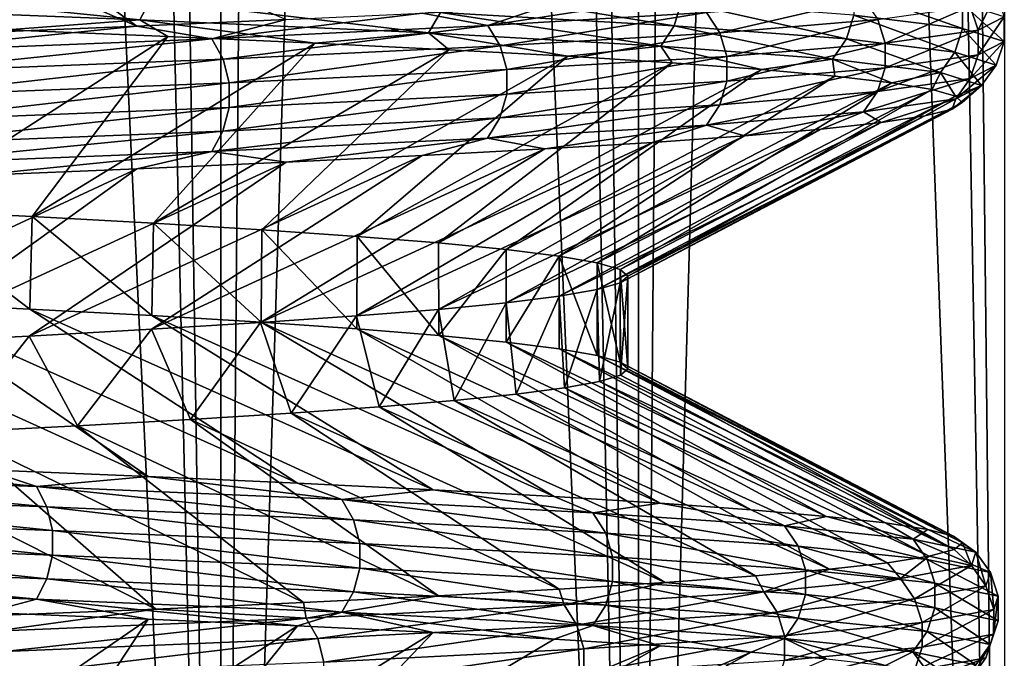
# Model space of a CAD drawing. Header units: metres. Extents: x -206 to 75, y -104 to 104.
# Tile 544 of 656: x 7.41 to 10.47, y -92.62 to -90.64. Entities that reach past the tile are written whole.
import ezdxf

# ---------------------------------------------------------------- set-up
doc = ezdxf.new("R2010")
doc.units = ezdxf.units.M
doc.layers.add('solid_01_1-CONSUMER_THERM_B_125288', color=7, linetype='CONTINUOUS')

msp = doc.modelspace()

# ---------------------------------------------------------------- linework, layer by layer
at = {"layer": 'solid_01_1-CONSUMER_THERM_B_125288'}
for points in [[(9.924696, -66.29213, 33.202896), (9.334572, -66.310913, 33.833046), (10.472326, -97, 32.535564)], [(10.472652, -66.273338, 32.535145), (9.924696, -66.29213, 33.202896), (10.472326, -97, 32.535564)], [(8.70451, -66.329842, 34.423283), (8.036856, -66.348877, 34.97134), (9.333823, -97, 33.833801)], [(9.334572, -66.310913, 33.833046), (8.70451, -66.329842, 34.423283), (9.333823, -97, 33.833801)], [(9.334572, -66.310913, 33.833046), (9.333823, -97, 33.833801), (10.472326, -97, 32.535564)], [(8.036856, -66.348877, 34.97134), (7.334792, -66.367813, 35.474552), (8.0356, -97, 34.972301)], [(8.036856, -66.348877, 34.97134), (8.0356, -97, 34.972301), (9.333823, -97, 33.833801)], [(6.601379, -66.386627, 35.93074), (6.599861, -97, 35.931606), (8.0356, -97, 34.972301)], [(7.334792, -66.367813, 35.474552), (6.601379, -66.386627, 35.93074), (8.0356, -97, 34.972301)], [(6.861451, -67.602783, 13.223454), (7.592083, -67.622009, 13.701839), (6.599802, -97, 13.068362)], [(7.592083, -67.622009, 13.701839), (8.035554, -97, 14.027665), (6.599802, -97, 13.068362)], [(7.592083, -67.622009, 13.701839), (8.289628, -67.641121, 14.227607), (8.035554, -97, 14.027665)], [(8.289628, -67.641121, 14.227607), (8.950852, -67.660118, 14.798338), (8.035554, -97, 14.027665)], [(8.950852, -67.660118, 14.798338), (9.333812, -97, 15.166187), (8.035554, -97, 14.027665)], [(8.950852, -67.660118, 14.798338), (9.572701, -67.679123, 15.411358), (9.333812, -97, 15.166187)], [(9.572701, -67.679123, 15.411358), (10.152977, -67.698326, 16.064537), (9.333812, -97, 15.166187)], [(10.152977, -67.698326, 16.064537), (10.472335, -97, 16.464445), (9.333812, -97, 15.166187)], [(10.152977, -67.698326, 16.064537), (10.688387, -67.717552, 16.754137), (10.472335, -97, 16.464445)], [(6.568399, -90.135399, 31.083778), (7.022005, -90.114586, 30.59766), (7.773745, -90.657692, 31.318708)], [(6.568399, -90.135399, 31.083778), (7.773745, -90.657692, 31.318708), (7.267878, -90.67836, 31.855221)], [(7.022005, -90.114586, 30.59766), (8.238199, -90.637154, 30.749733), (7.773745, -90.657692, 31.318708)], [(6.759761, -90.533073, 16.534431), (6.730558, -90.596413, 16.568844), (7.783233, -90.637344, 17.5998)], [(7.817004, -90.574005, 17.569862), (6.759761, -90.533073, 16.534431), (7.783233, -90.637344, 17.5998)], [(8.738557, -90.541512, 18.730257), (8.718172, -90.614944, 18.743717), (9.443978, -90.655876, 20.033136)], [(9.46606, -90.582451, 20.022692), (8.738557, -90.541512, 18.730257), (9.443978, -90.655876, 20.033136)], [(10.003369, -90.546585, 21.405296), (10.003309, -90.623383, 21.405315), (10.340791, -90.664322, 22.849701)], [(10.340854, -90.587517, 22.849689), (10.003369, -90.546585, 21.405296), (10.340791, -90.664322, 22.849701)], [(10.36501, -90.595932, 25.80534), (10.445674, -90.554993, 24.327604), (10.389133, -90.669388, 25.808378)], [(10.445674, -90.554993, 24.327604), (10.469985, -90.628456, 24.327204), (10.389133, -90.669388, 25.808378)], [(7.783233, -90.637344, 17.5998), (6.730558, -90.596413, 16.568844), (7.371068, -90.668579, 17.24822)], [(7.817004, -90.574005, 17.569862), (7.783233, -90.637344, 17.5998), (8.680509, -90.678284, 18.768585)], [(8.718172, -90.614944, 18.743717), (7.817004, -90.574005, 17.569862), (8.680509, -90.678284, 18.768585)], [(8.864769, -90.655327, 29.942131), (8.661394, -90.616676, 30.148304), (9.042296, -90.596107, 29.515606)], [(8.864769, -90.655327, 29.942131), (9.042296, -90.596107, 29.515606), (9.37747, -90.57547, 28.856913)], [(8.864769, -90.655327, 29.942131), (9.37747, -90.57547, 28.856913), (9.544778, -90.614395, 28.634851)], [(9.46606, -90.582451, 20.022692), (9.443978, -90.655876, 20.033136), (9.979974, -90.696815, 21.412537)], [(10.003309, -90.623383, 21.405315), (9.46606, -90.582451, 20.022692), (9.979974, -90.696815, 21.412537)], [(9.544778, -90.614395, 28.634851), (10.033741, -90.573456, 27.244982), (9.586103, -90.677803, 28.652754)], [(10.033741, -90.573456, 27.244982), (10.077184, -90.636864, 27.256866), (9.586103, -90.677803, 28.652754)], [(10.077184, -90.636864, 27.256866), (10.36501, -90.595932, 25.80534), (10.100637, -90.710327, 27.263283)], [(10.36501, -90.595932, 25.80534), (10.389133, -90.669388, 25.808378), (10.100637, -90.710327, 27.263283)], [(10.340854, -90.587517, 22.849689), (10.340791, -90.664322, 22.849701), (10.469921, -90.705254, 24.327206)], [(10.469985, -90.628456, 24.327204), (10.340854, -90.587517, 22.849689), (10.469921, -90.705254, 24.327206)], [(8.00732, -90.696266, 31.14027), (8.238199, -90.637154, 30.749733), (8.661394, -90.616676, 30.148304)], [(8.00732, -90.696266, 31.14027), (8.661394, -90.616676, 30.148304), (8.864769, -90.655327, 29.942131)], [(8.718172, -90.614944, 18.743717), (8.680509, -90.678284, 18.768585), (9.403179, -90.719215, 20.052435)], [(9.443978, -90.655876, 20.033136), (8.718172, -90.614944, 18.743717), (9.403179, -90.719215, 20.052435)], [(8.864769, -90.655327, 29.942131), (9.544778, -90.614395, 28.634851), (8.903152, -90.718735, 29.965693)], [(9.544778, -90.614395, 28.634851), (9.586103, -90.677803, 28.652754), (8.903152, -90.718735, 29.965693)], [(10.003309, -90.623383, 21.405315), (9.979974, -90.696815, 21.412537), (10.316669, -90.737747, 22.853552)], [(10.340791, -90.664322, 22.849701), (10.003309, -90.623383, 21.405315), (10.316669, -90.737747, 22.853552)], [(10.469985, -90.628456, 24.327204), (10.469921, -90.705254, 24.327206), (10.389071, -90.746193, 25.808372)], [(10.389133, -90.669388, 25.808378), (10.469985, -90.628456, 24.327204), (10.389071, -90.746193, 25.808372)], [(6.988365, -90.737198, 32.204575), (7.267878, -90.67836, 31.855221), (7.773745, -90.657692, 31.318708)], [(6.988365, -90.737198, 32.204575), (7.773745, -90.657692, 31.318708), (8.00732, -90.696266, 31.14027)], [(7.783233, -90.637344, 17.5998), (7.371068, -90.668579, 17.24822), (7.86998, -90.689178, 17.793108)], [(8.00732, -90.696266, 31.14027), (7.773745, -90.657692, 31.318708), (8.238199, -90.637154, 30.749733)], [(7.783233, -90.637344, 17.5998), (7.86998, -90.689178, 17.793108), (8.3289, -90.709846, 18.372147)], [(8.680509, -90.678284, 18.768585), (7.783233, -90.637344, 17.5998), (8.3289, -90.709846, 18.372147)], [(8.00732, -90.696266, 31.14027), (8.864769, -90.655327, 29.942131), (8.04199, -90.759674, 31.169022)], [(8.864769, -90.655327, 29.942131), (8.903152, -90.718735, 29.965693), (8.04199, -90.759674, 31.169022)], [(9.443978, -90.655876, 20.033136), (9.403179, -90.719215, 20.052435), (9.936859, -90.760155, 21.425875)], [(9.979974, -90.696815, 21.412537), (9.443978, -90.655876, 20.033136), (9.936859, -90.760155, 21.425875)], [(9.586103, -90.677803, 28.652754), (10.077184, -90.636864, 27.256866), (9.608414, -90.751259, 28.66242)], [(10.077184, -90.636864, 27.256866), (10.100637, -90.710327, 27.263283), (9.608414, -90.751259, 28.66242)], [(10.340791, -90.664322, 22.849701), (10.316669, -90.737747, 22.853552), (10.445498, -90.778687, 24.32761)], [(10.469921, -90.705254, 24.327206), (10.340791, -90.664322, 22.849701), (10.445498, -90.778687, 24.32761)], [(7.86998, -90.689178, 17.793108), (7.371068, -90.668579, 17.24822), (7.033721, -91.228569, 18.415859)], [(7.86998, -90.689178, 17.793108), (7.033721, -91.228569, 18.415859), (7.449115, -91.249214, 18.932175)], [(8.3289, -90.709846, 18.372147), (7.86998, -90.689178, 17.793108), (7.449115, -91.249214, 18.932175)], [(8.680509, -90.678284, 18.768585), (8.3289, -90.709846, 18.372147), (8.744577, -90.730515, 18.981115)], [(8.680509, -90.678284, 18.768585), (8.744577, -90.730515, 18.981115), (9.114336, -90.751053, 19.615736)], [(9.403179, -90.719215, 20.052435), (8.680509, -90.678284, 18.768585), (9.114336, -90.751053, 19.615736)], [(8.903152, -90.718735, 29.965693), (9.586103, -90.677803, 28.652754), (8.923872, -90.792198, 29.978415)], [(9.586103, -90.677803, 28.652754), (9.608414, -90.751259, 28.66242), (8.923872, -90.792198, 29.978415)], [(10.389133, -90.669388, 25.808378), (10.389071, -90.746193, 25.808372), (10.100575, -90.787125, 27.263268)], [(10.100637, -90.710327, 27.263283), (10.389133, -90.669388, 25.808378), (10.100575, -90.787125, 27.263268)], [(6.988365, -90.737198, 32.204575), (8.00732, -90.696266, 31.14027), (7.018622, -90.800606, 32.23793)], [(8.00732, -90.696266, 31.14027), (8.04199, -90.759674, 31.169022), (7.018622, -90.800606, 32.23793)], [(8.3289, -90.709846, 18.372147), (7.449115, -91.249214, 18.932175), (7.825874, -91.269913, 19.475491)], [(8.744577, -90.730515, 18.981115), (8.3289, -90.709846, 18.372147), (7.825874, -91.269913, 19.475491)], [(8.04199, -90.759674, 31.169022), (8.903152, -90.718735, 29.965693), (8.060706, -90.83313, 31.184544)], [(8.903152, -90.718735, 29.965693), (8.923872, -90.792198, 29.978415), (8.060706, -90.83313, 31.184544)], [(9.403179, -90.719215, 20.052435), (9.114336, -90.751053, 19.615736), (9.438266, -90.77153, 20.275972)], [(9.403179, -90.719215, 20.052435), (9.438266, -90.77153, 20.275972), (9.715526, -90.792099, 20.960497)], [(9.936859, -90.760155, 21.425875), (9.403179, -90.719215, 20.052435), (9.715526, -90.792099, 20.960497)], [(10.100637, -90.710327, 27.263283), (10.100575, -90.787125, 27.263268), (9.608355, -90.828064, 28.662395)], [(9.608414, -90.751259, 28.66242), (10.100637, -90.710327, 27.263283), (9.608355, -90.828064, 28.662395)], [(9.979974, -90.696815, 21.412537), (9.936859, -90.760155, 21.425875), (10.272099, -90.801086, 22.860664)], [(10.316669, -90.737747, 22.853552), (9.979974, -90.696815, 21.412537), (10.272099, -90.801086, 22.860664)], [(10.469921, -90.705254, 24.327206), (10.445498, -90.778687, 24.32761), (10.364835, -90.819618, 25.805321)], [(10.389071, -90.746193, 25.808372), (10.469921, -90.705254, 24.327206), (10.364835, -90.819618, 25.805321)], [(8.744577, -90.730515, 18.981115), (7.825874, -91.269913, 19.475491), (8.162813, -91.290489, 20.043715)], [(9.114336, -90.751053, 19.615736), (8.744577, -90.730515, 18.981115), (8.162813, -91.290489, 20.043715)], [(9.114336, -90.751053, 19.615736), (8.162813, -91.290489, 20.043715), (8.458694, -91.31089, 20.634705)], [(9.438266, -90.77153, 20.275972), (9.114336, -90.751053, 19.615736), (8.458694, -91.31089, 20.634705)], [(9.608414, -90.751259, 28.66242), (9.608355, -90.828064, 28.662395), (8.923817, -90.869003, 29.978382)], [(8.923872, -90.792198, 29.978415), (9.608414, -90.751259, 28.66242), (8.923817, -90.869003, 29.978382)], [(10.389071, -90.746193, 25.808372), (10.364835, -90.819618, 25.805321), (10.077013, -90.860558, 27.256823)], [(10.100575, -90.787125, 27.263268), (10.389071, -90.746193, 25.808372), (10.077013, -90.860558, 27.256823)], [(10.316669, -90.737747, 22.853552), (10.272099, -90.801086, 22.860664), (10.400372, -90.842026, 24.328354)], [(10.445498, -90.778687, 24.32761), (10.316669, -90.737747, 22.853552), (10.400372, -90.842026, 24.328354)], [(7.018622, -90.800606, 32.23793), (8.04199, -90.759674, 31.169022), (7.034957, -90.874069, 32.255939)], [(8.04199, -90.759674, 31.169022), (8.060706, -90.83313, 31.184544), (7.034957, -90.874069, 32.255939)], [(9.438266, -90.77153, 20.275972), (8.458694, -91.31089, 20.634705), (8.712229, -91.331306, 21.246222)], [(9.715526, -90.792099, 20.960497), (9.438266, -90.77153, 20.275972), (8.712229, -91.331306, 21.246222)], [(10.100575, -90.787125, 27.263268), (10.077013, -90.860558, 27.256823), (9.58594, -90.901489, 28.652687)], [(9.608355, -90.828064, 28.662395), (10.100575, -90.787125, 27.263268), (9.58594, -90.901489, 28.652687)], [(9.936859, -90.760155, 21.425875), (9.715526, -90.792099, 20.960497), (9.943507, -90.812737, 21.663406)], [(9.936859, -90.760155, 21.425875), (9.943507, -90.812737, 21.663406), (10.12077, -90.833427, 22.380239)], [(10.272099, -90.801086, 22.860664), (9.936859, -90.760155, 21.425875), (10.12077, -90.833427, 22.380239)], [(10.445498, -90.778687, 24.32761), (10.400372, -90.842026, 24.328354), (10.320057, -90.882965, 25.799681)], [(10.364835, -90.819618, 25.805321), (10.445498, -90.778687, 24.32761), (10.320057, -90.882965, 25.799681)], [(8.923872, -90.792198, 29.978415), (8.923817, -90.869003, 29.978382), (8.060657, -90.909935, 31.184504)], [(8.060706, -90.83313, 31.184544), (8.923872, -90.792198, 29.978415), (8.060657, -90.909935, 31.184504)], [(9.715526, -90.792099, 20.960497), (8.712229, -91.331306, 21.246222), (8.922125, -91.351898, 21.87594)], [(9.943507, -90.812737, 21.663406), (9.715526, -90.792099, 20.960497), (8.922125, -91.351898, 21.87594)], [(9.943507, -90.812737, 21.663406), (8.922125, -91.351898, 21.87594), (9.086804, -91.372681, 22.520102)], [(10.12077, -90.833427, 22.380239), (9.943507, -90.812737, 21.663406), (9.086804, -91.372681, 22.520102)], [(10.272099, -90.801086, 22.860664), (10.12077, -90.833427, 22.380239), (10.246067, -90.854034, 23.105211)], [(10.272099, -90.801086, 22.860664), (10.246067, -90.854034, 23.105211), (10.31916, -90.874535, 23.836271)], [(10.400372, -90.842026, 24.328354), (10.272099, -90.801086, 22.860664), (10.31916, -90.874535, 23.836271)], [(8.060706, -90.83313, 31.184544), (8.060657, -90.909935, 31.184504), (7.034913, -90.950874, 32.255894)], [(7.034957, -90.874069, 32.255939), (8.060706, -90.83313, 31.184544), (7.034913, -90.950874, 32.255894)], [(9.608355, -90.828064, 28.662395), (9.58594, -90.901489, 28.652687), (8.902999, -90.942429, 29.965603)], [(8.923817, -90.869003, 29.978382), (9.608355, -90.828064, 28.662395), (8.902999, -90.942429, 29.965603)], [(10.12077, -90.833427, 22.380239), (9.086804, -91.372681, 22.520102), (9.205043, -91.393486, 23.17441)], [(10.246067, -90.854034, 23.105211), (10.12077, -90.833427, 22.380239), (9.205043, -91.393486, 23.17441)], [(10.364835, -90.819618, 25.805321), (10.320057, -90.882965, 25.799681), (10.033479, -90.923897, 27.244913)], [(10.077013, -90.860558, 27.256823), (10.364835, -90.819618, 25.805321), (10.033479, -90.923897, 27.244913)], [(10.400372, -90.842026, 24.328354), (10.340008, -90.89505, 24.573004), (10.3083, -90.915649, 25.311125)], [(10.320057, -90.882965, 25.799681), (10.400372, -90.842026, 24.328354), (10.3083, -90.915649, 25.311125)], [(10.400372, -90.842026, 24.328354), (10.31916, -90.874535, 23.836271), (10.340008, -90.89505, 24.573004)], [(8.923817, -90.869003, 29.978382), (8.902999, -90.942429, 29.965603), (8.041852, -90.98336, 31.168911)], [(8.060657, -90.909935, 31.184504), (8.923817, -90.869003, 29.978382), (8.041852, -90.98336, 31.168911)], [(10.246067, -90.854034, 23.105211), (9.205043, -91.393486, 23.17441), (9.276273, -91.414108, 23.836103)], [(10.31916, -90.874535, 23.836271), (10.246067, -90.854034, 23.105211), (9.276273, -91.414108, 23.836103)], [(10.31916, -90.874535, 23.836271), (9.276273, -91.414108, 23.836103), (9.3, -91.434799, 24.5)], [(10.340008, -90.89505, 24.573004), (10.31916, -90.874535, 23.836271), (9.3, -91.434799, 24.5)], [(10.077013, -90.860558, 27.256823), (10.033479, -90.923897, 27.244913), (9.544528, -90.964836, 28.634747)], [(9.58594, -90.901489, 28.652687), (10.077013, -90.860558, 27.256823), (9.544528, -90.964836, 28.634747)], [(9.58594, -90.901489, 28.652687), (9.544528, -90.964836, 28.634747), (8.864537, -91.005768, 29.941992)], [(8.902999, -90.942429, 29.965603), (9.58594, -90.901489, 28.652687), (8.864537, -91.005768, 29.941992)], [(10.340008, -90.89505, 24.573004), (9.3, -91.434799, 24.5), (9.276233, -91.455132, 25.164455)], [(10.3083, -90.915649, 25.311125), (10.340008, -90.89505, 24.573004), (9.276233, -91.455132, 25.164455)], [(10.033479, -90.923897, 27.244913), (10.320057, -90.882965, 25.799681), (10.088329, -90.956978, 26.769613)], [(10.320057, -90.882965, 25.799681), (10.224164, -90.936317, 26.045141), (10.088329, -90.956978, 26.769613)], [(10.320057, -90.882965, 25.799681), (10.3083, -90.915649, 25.311125), (10.224164, -90.936317, 26.045141)], [(8.060657, -90.909935, 31.184504), (8.041852, -90.98336, 31.168911), (7.018501, -91.0243, 32.237804)], [(7.034913, -90.950874, 32.255894), (8.060657, -90.909935, 31.184504), (7.018501, -91.0243, 32.237804)], [(10.224164, -90.936317, 26.045141), (9.20498, -91.475853, 25.826027), (9.086737, -91.496666, 26.480206)], [(10.088329, -90.956978, 26.769613), (10.224164, -90.936317, 26.045141), (9.086737, -91.496666, 26.480206)], [(10.3083, -90.915649, 25.311125), (9.276233, -91.455132, 25.164455), (9.20498, -91.475853, 25.826027)], [(10.224164, -90.936317, 26.045141), (10.3083, -90.915649, 25.311125), (9.20498, -91.475853, 25.826027)], [(9.544528, -90.964836, 28.634747), (10.033479, -90.923897, 27.244913), (9.664629, -90.998016, 28.176739)], [(10.033479, -90.923897, 27.244913), (9.901764, -90.977524, 27.480356), (9.664629, -90.998016, 28.176739)], [(10.033479, -90.923897, 27.244913), (10.088329, -90.956978, 26.769613), (9.901764, -90.977524, 27.480356)], [(8.902999, -90.942429, 29.965603), (8.864537, -91.005768, 29.941992), (8.007111, -91.046707, 31.1401)], [(8.041852, -90.98336, 31.168911), (8.902999, -90.942429, 29.965603), (8.007111, -91.046707, 31.1401)], [(8.864537, -91.005768, 29.941992), (9.544528, -90.964836, 28.634747), (9.042329, -91.039215, 29.515549)], [(10.088329, -90.956978, 26.769613), (9.086737, -91.496666, 26.480206), (8.921892, -91.517418, 27.124849)], [(9.901764, -90.977524, 27.480356), (10.088329, -90.956978, 26.769613), (8.921892, -91.517418, 27.124849)], [(9.544528, -90.964836, 28.634747), (9.377495, -91.01857, 28.856861), (9.042329, -91.039215, 29.515549)], [(9.544528, -90.964836, 28.634747), (9.664629, -90.998016, 28.176739), (9.377495, -91.01857, 28.856861)], [(8.041852, -90.98336, 31.168911), (8.007111, -91.046707, 31.1401), (6.988181, -91.087639, 32.204376)], [(7.018501, -91.0243, 32.237804), (8.041852, -90.98336, 31.168911), (6.988181, -91.087639, 32.204376)], [(9.664629, -90.998016, 28.176739), (8.711555, -91.537941, 27.755579), (8.456878, -91.558418, 28.369267)], [(9.377495, -91.01857, 28.856861), (9.664629, -90.998016, 28.176739), (8.456878, -91.558418, 28.369267)], [(9.901764, -90.977524, 27.480356), (8.921892, -91.517418, 27.124849), (8.711555, -91.537941, 27.755579)], [(9.664629, -90.998016, 28.176739), (9.901764, -90.977524, 27.480356), (8.711555, -91.537941, 27.755579)], [(8.007111, -91.046707, 31.1401), (8.864537, -91.005768, 29.941992), (8.238208, -91.080505, 30.74972)], [(9.377495, -91.01857, 28.856861), (8.456878, -91.558418, 28.369267), (8.158858, -91.579041, 28.963522)], [(9.042329, -91.039215, 29.515549), (9.377495, -91.01857, 28.856861), (8.158858, -91.579041, 28.963522)], [(8.864537, -91.005768, 29.941992), (8.661415, -91.059898, 30.14827), (8.238208, -91.080505, 30.74972)], [(8.864537, -91.005768, 29.941992), (9.042329, -91.039215, 29.515549), (8.661415, -91.059898, 30.14827)], [(6.988181, -91.087639, 32.204376), (8.007111, -91.046707, 31.1401), (7.267892, -91.121521, 31.855207)], [(8.007111, -91.046707, 31.1401), (7.773752, -91.100998, 31.318703), (7.267892, -91.121521, 31.855207)], [(8.661415, -91.059898, 30.14827), (7.819212, -91.599808, 29.53487), (7.439611, -91.620605, 30.080519)], [(8.238208, -91.080505, 30.74972), (8.661415, -91.059898, 30.14827), (7.439611, -91.620605, 30.080519)], [(8.007111, -91.046707, 31.1401), (8.238208, -91.080505, 30.74972), (7.773752, -91.100998, 31.318703)], [(9.042329, -91.039215, 29.515549), (8.158858, -91.579041, 28.963522), (7.819212, -91.599808, 29.53487)], [(8.661415, -91.059898, 30.14827), (9.042329, -91.039215, 29.515549), (7.819212, -91.599808, 29.53487)], [(8.238208, -91.080505, 30.74972), (7.439611, -91.620605, 30.080519), (7.022099, -91.64122, 30.597551)], [(7.773752, -91.100998, 31.318703), (8.238208, -91.080505, 30.74972), (7.022099, -91.64122, 30.597551)], [(7.773752, -91.100998, 31.318703), (7.022099, -91.64122, 30.597551), (6.568505, -91.661705, 31.083672)], [(7.267892, -91.121521, 31.855207), (7.773752, -91.100998, 31.318703), (6.568505, -91.661705, 31.083672)], [(7.441504, -91.536888, 18.922007), (7.033721, -91.228569, 18.415859), (7.024835, -91.516304, 18.405602)], [(7.441504, -91.536888, 18.922007), (7.449115, -91.249214, 18.932175), (7.033721, -91.228569, 18.415859)], [(7.820915, -91.557381, 19.467775), (7.449115, -91.249214, 18.932175), (7.441504, -91.536888, 18.922007)], [(7.820915, -91.557381, 19.467775), (7.825874, -91.269913, 19.475491), (7.449115, -91.249214, 18.932175)], [(8.160206, -91.577888, 20.038942), (7.825874, -91.269913, 19.475491), (7.820915, -91.557381, 19.467775)], [(8.160206, -91.577888, 20.038942), (8.162813, -91.290489, 20.043715), (7.825874, -91.269913, 19.475491)], [(8.457868, -91.59861, 20.632898), (8.162813, -91.290489, 20.043715), (8.160206, -91.577888, 20.038942)], [(8.457868, -91.59861, 20.632898), (8.458694, -91.31089, 20.634705), (8.162813, -91.290489, 20.043715)], [(8.712391, -91.619408, 21.246655), (8.458694, -91.31089, 20.634705), (8.457868, -91.59861, 20.632898)], [(8.712391, -91.619408, 21.246655), (8.712229, -91.331306, 21.246222), (8.458694, -91.31089, 20.634705)], [(8.712391, -91.619408, 21.246655), (8.922125, -91.351898, 21.87594), (8.712229, -91.331306, 21.246222)], [(8.922462, -91.640099, 21.877085), (8.922125, -91.351898, 21.87594), (8.712391, -91.619408, 21.246655)], [(8.922462, -91.640099, 21.877085), (9.086804, -91.372681, 22.520102), (8.922125, -91.351898, 21.87594)], [(9.08697, -91.660637, 22.520866), (9.086804, -91.372681, 22.520102), (8.922462, -91.640099, 21.877085)], [(9.205038, -91.681091, 23.174381), (9.205043, -91.393486, 23.17441), (9.086804, -91.372681, 22.520102)], [(9.205038, -91.681091, 23.174381), (9.086804, -91.372681, 22.520102), (9.08697, -91.660637, 22.520866)], [(9.276235, -91.701721, 23.835562), (9.205043, -91.393486, 23.17441), (9.205038, -91.681091, 23.174381)], [(9.276235, -91.701721, 23.835562), (9.276273, -91.414108, 23.836103), (9.205043, -91.393486, 23.17441)], [(9.276235, -91.701721, 23.835562), (9.3, -91.722343, 24.5), (9.276273, -91.414108, 23.836103)], [(9.3, -91.722343, 24.5), (9.3, -91.434799, 24.5), (9.276273, -91.414108, 23.836103)], [(9.212585, -91.76226, 25.77211), (9.20498, -91.475853, 25.826027), (9.276233, -91.455132, 25.164455)], [(9.212585, -91.76226, 25.77211), (9.276233, -91.455132, 25.164455), (9.278087, -91.74247, 25.138058)], [(9.278087, -91.74247, 25.138058), (9.276233, -91.455132, 25.164455), (9.3, -91.434799, 24.5)], [(9.278087, -91.74247, 25.138058), (9.3, -91.434799, 24.5), (9.3, -91.722343, 24.5)], [(9.104057, -91.781876, 26.398983), (9.086737, -91.496666, 26.480206), (9.20498, -91.475853, 25.826027)], [(9.104057, -91.781876, 26.398983), (9.20498, -91.475853, 25.826027), (9.212585, -91.76226, 25.77211)], [(6.573635, -91.495628, 17.92145), (7.305901, -92.037102, 17.182451), (7.809667, -92.057785, 17.722952)], [(7.024835, -91.516304, 18.405602), (6.573635, -91.495628, 17.92145), (7.809667, -92.057785, 17.722952)], [(7.024835, -91.516304, 18.405602), (7.809667, -92.057785, 17.722952), (8.273729, -92.078415, 18.297958)], [(7.441504, -91.536888, 18.922007), (7.024835, -91.516304, 18.405602), (8.273729, -92.078415, 18.297958)], [(8.760574, -91.821228, 27.621271), (8.711555, -91.537941, 27.755579), (8.921892, -91.517418, 27.124849)], [(8.760574, -91.821228, 27.621271), (8.921892, -91.517418, 27.124849), (8.953142, -91.801468, 27.016197)], [(8.953142, -91.801468, 27.016197), (8.921892, -91.517418, 27.124849), (9.086737, -91.496666, 26.480206)], [(8.953142, -91.801468, 27.016197), (9.086737, -91.496666, 26.480206), (9.104057, -91.781876, 26.398983)], [(7.441504, -91.536888, 18.922007), (8.273729, -92.078415, 18.297958), (8.695233, -92.098961, 18.903856)], [(7.820915, -91.557381, 19.467775), (7.441504, -91.536888, 18.922007), (8.695233, -92.098961, 18.903856)], [(8.527132, -91.84111, 28.211876), (8.456878, -91.558418, 28.369267), (8.711555, -91.537941, 27.755579)], [(8.527132, -91.84111, 28.211876), (8.711555, -91.537941, 27.755579), (8.760574, -91.821228, 27.621271)], [(7.940661, -91.880699, 29.341064), (7.819212, -91.599808, 29.53487), (8.158858, -91.579041, 28.963522)], [(7.820915, -91.557381, 19.467775), (8.695233, -92.098961, 18.903856), (9.07127, -92.119461, 19.536169)], [(8.160206, -91.577888, 20.038942), (7.820915, -91.557381, 19.467775), (9.07127, -92.119461, 19.536169)], [(7.940661, -91.880699, 29.341064), (8.158858, -91.579041, 28.963522), (8.253563, -91.860954, 28.785872)], [(8.253563, -91.860954, 28.785872), (8.158858, -91.579041, 28.963522), (8.456878, -91.558418, 28.369267)], [(8.160206, -91.577888, 20.038942), (9.07127, -92.119461, 19.536169), (9.400791, -92.140022, 20.193018)], [(8.457868, -91.59861, 20.632898), (8.160206, -91.577888, 20.038942), (9.400791, -92.140022, 20.193018)], [(8.253563, -91.860954, 28.785872), (8.456878, -91.558418, 28.369267), (8.527132, -91.84111, 28.211876)], [(7.590034, -91.90036, 29.87414), (7.439611, -91.620605, 30.080519), (7.819212, -91.599808, 29.53487)], [(7.590034, -91.90036, 29.87414), (7.819212, -91.599808, 29.53487), (7.940661, -91.880699, 29.341064)], [(8.457868, -91.59861, 20.632898), (9.400791, -92.140022, 20.193018), (9.683564, -92.160683, 20.87381)], [(8.712391, -91.619408, 21.246655), (8.457868, -91.59861, 20.632898), (9.683564, -92.160683, 20.87381)], [(7.203832, -91.920052, 30.381735), (7.022099, -91.64122, 30.597551), (7.439611, -91.620605, 30.080519)], [(7.203832, -91.920052, 30.381735), (7.439611, -91.620605, 30.080519), (7.590034, -91.90036, 29.87414)], [(8.712391, -91.619408, 21.246655), (9.683564, -92.160683, 20.87381), (9.917729, -92.181343, 21.574659)], [(8.922462, -91.640099, 21.877085), (8.712391, -91.619408, 21.246655), (9.917729, -92.181343, 21.574659)], [(8.922462, -91.640099, 21.877085), (9.917729, -92.181343, 21.574659), (10.101398, -92.201942, 22.290173)], [(9.08697, -91.660637, 22.520866), (8.922462, -91.640099, 21.877085), (10.101398, -92.201942, 22.290173)], [(9.08697, -91.660637, 22.520866), (10.101398, -92.201942, 22.290173), (10.233319, -92.222443, 23.01499)], [(9.205038, -91.681091, 23.174381), (9.08697, -91.660637, 22.520866), (10.233319, -92.222443, 23.01499)], [(9.205038, -91.681091, 23.174381), (10.233319, -92.222443, 23.01499), (10.312959, -92.242943, 23.745014)], [(9.276235, -91.701721, 23.835562), (9.205038, -91.681091, 23.174381), (10.312959, -92.242943, 23.745014)], [(9.276235, -91.701721, 23.835562), (10.340332, -92.263557, 24.480339), (9.3, -91.722343, 24.5)], [(9.276235, -91.701721, 23.835562), (10.312959, -92.242943, 23.745014), (10.340332, -92.263557, 24.480339)], [(10.3152, -92.284241, 25.21833), (9.278087, -91.74247, 25.138058), (9.3, -91.722343, 24.5)], [(10.340332, -92.263557, 24.480339), (10.3152, -92.284241, 25.21833), (9.3, -91.722343, 24.5)], [(10.237546, -92.304878, 25.953396), (9.104057, -91.781876, 26.398983), (9.212585, -91.76226, 25.77211)], [(10.3152, -92.284241, 25.21833), (9.212585, -91.76226, 25.77211), (9.278087, -91.74247, 25.138058)], [(10.3152, -92.284241, 25.21833), (10.237546, -92.304878, 25.953396), (9.212585, -91.76226, 25.77211)], [(10.108009, -92.325424, 26.679846), (8.953142, -91.801468, 27.016197), (9.104057, -91.781876, 26.398983)], [(10.237546, -92.304878, 25.953396), (10.108009, -92.325424, 26.679846), (9.104057, -91.781876, 26.398983)], [(9.697083, -92.36647, 28.090538), (8.527132, -91.84111, 28.211876), (8.760574, -91.821228, 27.621271)], [(9.927761, -92.345901, 27.392582), (8.760574, -91.821228, 27.621271), (8.953142, -91.801468, 27.016197)], [(9.927761, -92.345901, 27.392582), (9.697083, -92.36647, 28.090538), (8.760574, -91.821228, 27.621271)], [(10.108009, -92.325424, 26.679846), (9.927761, -92.345901, 27.392582), (8.953142, -91.801468, 27.016197)], [(9.416245, -92.387138, 28.772612), (8.253563, -91.860954, 28.785872), (8.527132, -91.84111, 28.211876)], [(9.697083, -92.36647, 28.090538), (9.416245, -92.387138, 28.772612), (8.527132, -91.84111, 28.211876)], [(8.711633, -92.428398, 30.070347), (7.590034, -91.90036, 29.87414), (7.940661, -91.880699, 29.341064)], [(9.087055, -92.407806, 29.434013), (7.940661, -91.880699, 29.341064), (8.253563, -91.860954, 28.785872)], [(9.087055, -92.407806, 29.434013), (8.711633, -92.428398, 30.070347), (7.940661, -91.880699, 29.341064)], [(9.416245, -92.387138, 28.772612), (9.087055, -92.407806, 29.434013), (8.253563, -91.860954, 28.785872)], [(8.292605, -92.448929, 30.677267), (7.203832, -91.920052, 30.381735), (7.590034, -91.90036, 29.87414)], [(8.711633, -92.428398, 30.070347), (8.292605, -92.448929, 30.677267), (7.590034, -91.90036, 29.87414)], [(7.833345, -92.469414, 31.25024), (6.783386, -91.939972, 30.862049), (7.203832, -91.920052, 30.381735)], [(7.833345, -92.469414, 31.25024), (7.333738, -92.490021, 31.789677), (6.783386, -91.939972, 30.862049)], [(8.292605, -92.448929, 30.677267), (7.833345, -92.469414, 31.25024), (7.203832, -91.920052, 30.381735)], [(7.462146, -92.088074, 17.253086), (6.767077, -92.016472, 16.6812), (6.363694, -92.047142, 16.271179)], [(7.462146, -92.088074, 17.253086), (7.305901, -92.037102, 17.182451), (6.767077, -92.016472, 16.6812)], [(7.462146, -92.088074, 17.253086), (7.809667, -92.057785, 17.722952), (7.305901, -92.037102, 17.182451)], [(7.462146, -92.088074, 17.253086), (6.363694, -92.047142, 16.271179), (7.494454, -92.151482, 17.221708)], [(6.363694, -92.047142, 16.271179), (6.391246, -92.11055, 16.23555), (7.494454, -92.151482, 17.221708)], [(8.411226, -92.129013, 18.380308), (7.809667, -92.057785, 17.722952), (7.462146, -92.088074, 17.253086)], [(8.411226, -92.129013, 18.380308), (8.273729, -92.078415, 18.297958), (7.809667, -92.057785, 17.722952)], [(8.411226, -92.129013, 18.380308), (7.462146, -92.088074, 17.253086), (8.447644, -92.192421, 18.353811)], [(7.462146, -92.088074, 17.253086), (7.494454, -92.151482, 17.221708), (8.447644, -92.192421, 18.353811)], [(8.411226, -92.129013, 18.380308), (8.695233, -92.098961, 18.903856), (8.273729, -92.078415, 18.297958)], [(9.191972, -92.169945, 19.629824), (8.695233, -92.098961, 18.903856), (8.411226, -92.129013, 18.380308)], [(9.191972, -92.169945, 19.629824), (9.07127, -92.119461, 19.536169), (8.695233, -92.098961, 18.903856)], [(7.494454, -92.151482, 17.221708), (6.391246, -92.11055, 16.23555), (7.511898, -92.224945, 17.204769)], [(6.391246, -92.11055, 16.23555), (6.406122, -92.184006, 16.216316), (7.511898, -92.224945, 17.204769)], [(9.191972, -92.169945, 19.629824), (8.411226, -92.129013, 18.380308), (9.231771, -92.233353, 19.608736)], [(8.411226, -92.129013, 18.380308), (8.447644, -92.192421, 18.353811), (9.231771, -92.233353, 19.608736)], [(9.191972, -92.169945, 19.629824), (9.400791, -92.140022, 20.193018), (9.07127, -92.119461, 19.536169)], [(8.447644, -92.192421, 18.353811), (7.494454, -92.151482, 17.221708), (8.467306, -92.265877, 18.339506)], [(7.494454, -92.151482, 17.221708), (7.511898, -92.224945, 17.204769), (8.467306, -92.265877, 18.339506)], [(9.787306, -92.210884, 20.977592), (9.400791, -92.140022, 20.193018), (9.191972, -92.169945, 19.629824)], [(9.787306, -92.210884, 20.977592), (9.683564, -92.160683, 20.87381), (9.400791, -92.140022, 20.193018)], [(9.787306, -92.210884, 20.977592), (9.917729, -92.181343, 21.574659), (9.683564, -92.160683, 20.87381)], [(6.406122, -92.184006, 16.216316), (6.406085, -92.260811, 16.216368), (7.511854, -92.30175, 17.204815)], [(7.511898, -92.224945, 17.204769), (6.406122, -92.184006, 16.216316), (7.511854, -92.30175, 17.204815)], [(9.231771, -92.233353, 19.608736), (8.447644, -92.192421, 18.353811), (9.253257, -92.306816, 19.597353)], [(8.447644, -92.192421, 18.353811), (8.467306, -92.265877, 18.339506), (9.253257, -92.306816, 19.597353)], [(9.787306, -92.210884, 20.977592), (9.191972, -92.169945, 19.629824), (9.829682, -92.274292, 20.962341)], [(9.191972, -92.169945, 19.629824), (9.231771, -92.233353, 19.608736), (9.829682, -92.274292, 20.962341)], [(10.187006, -92.251816, 22.395906), (9.917729, -92.181343, 21.574659), (9.787306, -92.210884, 20.977592)], [(10.187006, -92.251816, 22.395906), (10.101398, -92.201942, 22.290173), (9.917729, -92.181343, 21.574659)], [(7.511898, -92.224945, 17.204769), (7.511854, -92.30175, 17.204815), (8.467256, -92.342682, 18.339546)], [(8.467306, -92.265877, 18.339506), (7.511898, -92.224945, 17.204769), (8.467256, -92.342682, 18.339546)], [(10.187006, -92.251816, 22.395906), (9.787306, -92.210884, 20.977592), (10.231112, -92.315224, 22.386795)], [(9.787306, -92.210884, 20.977592), (9.829682, -92.274292, 20.962341), (10.231112, -92.315224, 22.386795)], [(10.187006, -92.251816, 22.395906), (10.233319, -92.222443, 23.01499), (10.101398, -92.201942, 22.290173)], [(10.382438, -92.292755, 23.856216), (10.233319, -92.222443, 23.01499), (10.187006, -92.251816, 22.395906)], [(10.382438, -92.292755, 23.856216), (10.312959, -92.242943, 23.745014), (10.233319, -92.222443, 23.01499)], [(9.829682, -92.274292, 20.962341), (9.231771, -92.233353, 19.608736), (9.85256, -92.347755, 20.954109)], [(9.231771, -92.233353, 19.608736), (9.253257, -92.306816, 19.597353), (9.85256, -92.347755, 20.954109)], [(10.382438, -92.292755, 23.856216), (10.187006, -92.251816, 22.395906), (10.427391, -92.356163, 23.853428)], [(10.187006, -92.251816, 22.395906), (10.231112, -92.315224, 22.386795), (10.427391, -92.356163, 23.853428)], [(10.382438, -92.292755, 23.856216), (10.340332, -92.263557, 24.480339), (10.312959, -92.242943, 23.745014)], [(6.406085, -92.260811, 16.216368), (6.391142, -92.334236, 16.235693), (7.494331, -92.375175, 17.221834)], [(7.511854, -92.30175, 17.204815), (6.406085, -92.260811, 16.216368), (7.494331, -92.375175, 17.221834)], [(8.467306, -92.265877, 18.339506), (8.467256, -92.342682, 18.339546), (9.253201, -92.383621, 19.597385)], [(9.253257, -92.306816, 19.597353), (8.467306, -92.265877, 18.339506), (9.253201, -92.383621, 19.597385)], [(10.231112, -92.315224, 22.386795), (9.829682, -92.274292, 20.962341), (10.254924, -92.388687, 22.381878)], [(9.829682, -92.274292, 20.962341), (9.85256, -92.347755, 20.954109), (10.254924, -92.388687, 22.381878)], [(10.36865, -92.333687, 25.329615), (10.237546, -92.304878, 25.953396), (10.3152, -92.284241, 25.21833)], [(10.36865, -92.333687, 25.329615), (10.3152, -92.284241, 25.21833), (10.340332, -92.263557, 24.480339)], [(10.36865, -92.333687, 25.329615), (10.340332, -92.263557, 24.480339), (10.382438, -92.292755, 23.856216)], [(7.511854, -92.30175, 17.204815), (7.494331, -92.375175, 17.221834), (8.447504, -92.416115, 18.353918)], [(8.467256, -92.342682, 18.339546), (7.511854, -92.30175, 17.204815), (8.447504, -92.416115, 18.353918)], [(9.253257, -92.306816, 19.597353), (9.253201, -92.383621, 19.597385), (9.852501, -92.424553, 20.954132)], [(9.85256, -92.347755, 20.954109), (9.253257, -92.306816, 19.597353), (9.852501, -92.424553, 20.954132)], [(10.14779, -92.374626, 26.786497), (10.108009, -92.325424, 26.679846), (10.237546, -92.304878, 25.953396)], [(10.14779, -92.374626, 26.786497), (10.237546, -92.304878, 25.953396), (10.36865, -92.333687, 25.329615)], [(10.231112, -92.315224, 22.386795), (10.254924, -92.388687, 22.381878), (10.451659, -92.429626, 23.851925)], [(10.427391, -92.356163, 23.853428), (10.231112, -92.315224, 22.386795), (10.451659, -92.429626, 23.851925)], [(10.36865, -92.333687, 25.329615), (10.382438, -92.292755, 23.856216), (10.413544, -92.397095, 25.333206)], [(10.382438, -92.292755, 23.856216), (10.427391, -92.356163, 23.853428), (10.413544, -92.397095, 25.333206)], [(6.391142, -92.334236, 16.235693), (6.363531, -92.397583, 16.271397), (7.461954, -92.438515, 17.253277)], [(7.494331, -92.375175, 17.221834), (6.391142, -92.334236, 16.235693), (7.461954, -92.438515, 17.253277)], [(8.467256, -92.342682, 18.339546), (8.447504, -92.416115, 18.353918), (9.231616, -92.457047, 19.608824)], [(9.253201, -92.383621, 19.597385), (8.467256, -92.342682, 18.339546), (9.231616, -92.457047, 19.608824)], [(9.72301, -92.415558, 28.197241), (9.697083, -92.36647, 28.090538), (9.927761, -92.345901, 27.392582)], [(9.72301, -92.415558, 28.197241), (9.927761, -92.345901, 27.392582), (10.14779, -92.374626, 26.786497)], [(9.85256, -92.347755, 20.954109), (9.852501, -92.424553, 20.954132), (10.254863, -92.465492, 22.381893)], [(10.254924, -92.388687, 22.381878), (9.85256, -92.347755, 20.954109), (10.254863, -92.465492, 22.381893)], [(10.14779, -92.374626, 26.786497), (9.927761, -92.345901, 27.392582), (10.108009, -92.325424, 26.679846)], [(10.14779, -92.374626, 26.786497), (10.36865, -92.333687, 25.329615), (10.191727, -92.438034, 26.796396)], [(10.36865, -92.333687, 25.329615), (10.413544, -92.397095, 25.333206), (10.191727, -92.438034, 26.796396)], [(7.494331, -92.375175, 17.221834), (7.461954, -92.438515, 17.253277), (8.41101, -92.479454, 18.38047)], [(8.447504, -92.416115, 18.353918), (7.494331, -92.375175, 17.221834), (8.41101, -92.479454, 18.38047)], [(9.72301, -92.415558, 28.197241), (9.416245, -92.387138, 28.772612), (9.697083, -92.36647, 28.090538)], [(9.72301, -92.415558, 28.197241), (10.14779, -92.374626, 26.786497), (9.765108, -92.478966, 28.213247)], [(10.14779, -92.374626, 26.786497), (10.191727, -92.438034, 26.796396), (9.765108, -92.478966, 28.213247)], [(10.413544, -92.397095, 25.333206), (10.427391, -92.356163, 23.853428), (10.437779, -92.470558, 25.335146)], [(10.427391, -92.356163, 23.853428), (10.451659, -92.429626, 23.851925), (10.437779, -92.470558, 25.335146)], [(7.461954, -92.438515, 17.253277), (6.363531, -92.397583, 16.271397), (7.305912, -92.480301, 17.182461)], [(9.102632, -92.456497, 29.533796), (8.711633, -92.428398, 30.070347), (9.087055, -92.407806, 29.434013)], [(9.102632, -92.456497, 29.533796), (9.087055, -92.407806, 29.434013), (9.416245, -92.387138, 28.772612)], [(9.102632, -92.456497, 29.533796), (9.416245, -92.387138, 28.772612), (9.72301, -92.415558, 28.197241)], [(9.253201, -92.383621, 19.597385), (9.231616, -92.457047, 19.608824), (9.829517, -92.497986, 20.962406)], [(9.852501, -92.424553, 20.954132), (9.253201, -92.383621, 19.597385), (9.829517, -92.497986, 20.962406)], [(10.191727, -92.438034, 26.796396), (10.413544, -92.397095, 25.333206), (10.215446, -92.511497, 26.801743)], [(10.413544, -92.397095, 25.333206), (10.437779, -92.470558, 25.335146), (10.215446, -92.511497, 26.801743)], [(10.254924, -92.388687, 22.381878), (10.254863, -92.465492, 22.381893), (10.451596, -92.506424, 23.851931)], [(10.451659, -92.429626, 23.851925), (10.254924, -92.388687, 22.381878), (10.451596, -92.506424, 23.851931)], [(7.461954, -92.438515, 17.253277), (7.305912, -92.480301, 17.182461), (7.80966, -92.500885, 17.722942)], [(7.461954, -92.438515, 17.253277), (7.80966, -92.500885, 17.722942), (8.273722, -92.52153, 18.297947)], [(8.41101, -92.479454, 18.38047), (7.461954, -92.438515, 17.253277), (8.273722, -92.52153, 18.297947)], [(8.300504, -92.497429, 30.76981), (8.292605, -92.448929, 30.677267), (8.711633, -92.428398, 30.070347)], [(8.300504, -92.497429, 30.76981), (8.711633, -92.428398, 30.070347), (9.102632, -92.456497, 29.533796)], [(8.447504, -92.416115, 18.353918), (8.41101, -92.479454, 18.38047), (9.191734, -92.520386, 19.629953)], [(9.231616, -92.457047, 19.608824), (8.447504, -92.416115, 18.353918), (9.191734, -92.520386, 19.629953)], [(9.102632, -92.456497, 29.533796), (9.72301, -92.415558, 28.197241), (9.142043, -92.519905, 29.555592)], [(9.72301, -92.415558, 28.197241), (9.765108, -92.478966, 28.213247), (9.142043, -92.519905, 29.555592)], [(9.765108, -92.478966, 28.213247), (10.191727, -92.438034, 26.796396), (9.787835, -92.552429, 28.221891)], [(10.191727, -92.438034, 26.796396), (10.215446, -92.511497, 26.801743), (9.787835, -92.552429, 28.221891)], [(9.852501, -92.424553, 20.954132), (9.829517, -92.497986, 20.962406), (10.23094, -92.538918, 22.386835)], [(10.254863, -92.465492, 22.381893), (9.852501, -92.424553, 20.954132), (10.23094, -92.538918, 22.386835)], [(10.451659, -92.429626, 23.851925), (10.451596, -92.506424, 23.851931), (10.437716, -92.547363, 25.335144)], [(10.437779, -92.470558, 25.335146), (10.451659, -92.429626, 23.851925), (10.437716, -92.547363, 25.335144)], [(7.331254, -92.538368, 31.879417), (7.333738, -92.490021, 31.789677), (7.833345, -92.469414, 31.25024)], [(7.331254, -92.538368, 31.879417), (7.833345, -92.469414, 31.25024), (8.300504, -92.497429, 30.76981)], [(8.300504, -92.497429, 30.76981), (7.833345, -92.469414, 31.25024), (8.292605, -92.448929, 30.677267)], [(8.300504, -92.497429, 30.76981), (9.102632, -92.456497, 29.533796), (8.336443, -92.560837, 30.796955)], [(9.102632, -92.456497, 29.533796), (9.142043, -92.519905, 29.555592), (8.336443, -92.560837, 30.796955)], [(9.231616, -92.457047, 19.608824), (9.191734, -92.520386, 19.629953), (9.787053, -92.561325, 20.977688)], [(9.829517, -92.497986, 20.962406), (9.231616, -92.457047, 19.608824), (9.787053, -92.561325, 20.977688)], [(10.437779, -92.470558, 25.335146), (10.437716, -92.547363, 25.335144), (10.215384, -92.588295, 26.801731)], [(10.215446, -92.511497, 26.801743), (10.437779, -92.470558, 25.335146), (10.215384, -92.588295, 26.801731)], [(10.254863, -92.465492, 22.381893), (10.23094, -92.538918, 22.386835), (10.427215, -92.579857, 23.853445)], [(10.451596, -92.506424, 23.851931), (10.254863, -92.465492, 22.381893), (10.427215, -92.579857, 23.853445)], [(7.022919, -93.042351, 18.403395), (7.80966, -92.500885, 17.722942), (7.305912, -92.480301, 17.182461)], [(7.022919, -93.042351, 18.403395), (7.43993, -93.062988, 18.919907), (7.80966, -92.500885, 17.722942)], [(7.331254, -92.538368, 31.879417), (8.300504, -92.497429, 30.76981), (7.362996, -92.601776, 31.911367)], [(8.300504, -92.497429, 30.76981), (8.336443, -92.560837, 30.796955), (7.362996, -92.601776, 31.911367)], [(7.43993, -93.062988, 18.919907), (8.273722, -92.52153, 18.297947), (7.80966, -92.500885, 17.722942)], [(8.41101, -92.479454, 18.38047), (8.273722, -92.52153, 18.297947), (8.695239, -92.542213, 18.903868)], [(8.41101, -92.479454, 18.38047), (8.695239, -92.542213, 18.903868), (9.071283, -92.562813, 19.536196)], [(9.191734, -92.520386, 19.629953), (8.41101, -92.479454, 18.38047), (9.071283, -92.562813, 19.536196)], [(9.142043, -92.519905, 29.555592), (9.765108, -92.478966, 28.213247), (9.16332, -92.593369, 29.567358)], [(9.765108, -92.478966, 28.213247), (9.787835, -92.552429, 28.221891), (9.16332, -92.593369, 29.567358)], [(9.829517, -92.497986, 20.962406), (9.787053, -92.561325, 20.977688), (10.186741, -92.602257, 22.395966)], [(10.23094, -92.538918, 22.386835), (9.829517, -92.497986, 20.962406), (10.186741, -92.602257, 22.395966)], [(7.43993, -93.062988, 18.919907), (7.819646, -93.083786, 19.465803), (8.273722, -92.52153, 18.297947)], [(7.819646, -93.083786, 19.465803), (8.695239, -92.542213, 18.903868), (8.273722, -92.52153, 18.297947)], [(8.336443, -92.560837, 30.796955), (9.142043, -92.519905, 29.555592), (8.355844, -92.6343, 30.811611)], [(9.142043, -92.519905, 29.555592), (9.16332, -92.593369, 29.567358), (8.355844, -92.6343, 30.811611)], [(9.191734, -92.520386, 19.629953), (9.071283, -92.562813, 19.536196), (9.400804, -92.583313, 20.193043)], [(9.191734, -92.520386, 19.629953), (9.400804, -92.583313, 20.193043), (9.68357, -92.603828, 20.873823)], [(9.787053, -92.561325, 20.977688), (9.191734, -92.520386, 19.629953), (9.68357, -92.603828, 20.873823)], [(9.787835, -92.552429, 28.221891), (10.215446, -92.511497, 26.801743), (9.787775, -92.629234, 28.22187)], [(10.215446, -92.511497, 26.801743), (10.215384, -92.588295, 26.801731), (9.787775, -92.629234, 28.22187)], [(10.451596, -92.506424, 23.851931), (10.427215, -92.579857, 23.853445), (10.413367, -92.620789, 25.333197)], [(10.437716, -92.547363, 25.335144), (10.451596, -92.506424, 23.851931), (10.413367, -92.620789, 25.333197)], [(7.362996, -92.601776, 31.911367), (8.336443, -92.560837, 30.796955), (7.380132, -92.67524, 31.928617)], [(8.336443, -92.560837, 30.796955), (8.355844, -92.6343, 30.811611), (7.380132, -92.67524, 31.928617)], [(7.819646, -93.083786, 19.465803), (8.159214, -93.104553, 20.037128), (8.695239, -92.542213, 18.903868)], [(8.159214, -93.104553, 20.037128), (9.071283, -92.562813, 19.536196), (8.695239, -92.542213, 18.903868)], [(9.16332, -92.593369, 29.567358), (9.787835, -92.552429, 28.221891), (9.163262, -92.670166, 29.567329)], [(9.787835, -92.552429, 28.221891), (9.787775, -92.629234, 28.22187), (9.163262, -92.670166, 29.567329)], [(9.787053, -92.561325, 20.977688), (9.68357, -92.603828, 20.873823), (9.917728, -92.624435, 21.574654)], [(9.787053, -92.561325, 20.977688), (9.917728, -92.624435, 21.574654), (10.101398, -92.645111, 22.290176)], [(10.186741, -92.602257, 22.395966), (9.787053, -92.561325, 20.977688), (10.101398, -92.645111, 22.290176)], [(10.23094, -92.538918, 22.386835), (10.186741, -92.602257, 22.395966), (10.382168, -92.643196, 23.856237)], [(10.437716, -92.547363, 25.335144), (10.413367, -92.620789, 25.333197), (10.191553, -92.661728, 26.796362)], [(10.215384, -92.588295, 26.801731), (10.437716, -92.547363, 25.335144), (10.191553, -92.661728, 26.796362)], [(10.427215, -92.579857, 23.853445), (10.23094, -92.538918, 22.386835), (10.382168, -92.643196, 23.856237)], [(8.159214, -93.104553, 20.037128), (9.400804, -92.583313, 20.193043), (9.071283, -92.562813, 19.536196)], [(8.159214, -93.104553, 20.037128), (8.457132, -93.125107, 20.63129), (9.400804, -92.583313, 20.193043)], [(8.457132, -93.125107, 20.63129), (9.68357, -92.603828, 20.873823), (9.400804, -92.583313, 20.193043)], [(10.215384, -92.588295, 26.801731), (10.191553, -92.661728, 26.796362), (9.764941, -92.70266, 28.21319)], [(9.787775, -92.629234, 28.22187), (10.215384, -92.588295, 26.801731), (9.764941, -92.70266, 28.21319)], [(10.427215, -92.579857, 23.853445), (10.382168, -92.643196, 23.856237), (10.36838, -92.684128, 25.329597)], [(10.413367, -92.620789, 25.333197), (10.427215, -92.579857, 23.853445), (10.36838, -92.684128, 25.329597)], [(8.355844, -92.6343, 30.811611), (9.16332, -92.593369, 29.567358), (8.355792, -92.711105, 30.811575)], [(9.16332, -92.593369, 29.567358), (9.163262, -92.670166, 29.567329), (8.355792, -92.711105, 30.811575)], [(8.457132, -93.125107, 20.63129), (8.711876, -93.145592, 21.245277), (9.68357, -92.603828, 20.873823)], [(8.711876, -93.145592, 21.245277), (9.917728, -92.624435, 21.574654), (9.68357, -92.603828, 20.873823)], [(10.186741, -92.602257, 22.395966), (10.101398, -92.645111, 22.290176), (10.23332, -92.665756, 23.015001)], [(10.413367, -92.620789, 25.333197), (10.36838, -92.684128, 25.329597), (10.147525, -92.725067, 26.786442)], [(10.191553, -92.661728, 26.796362), (10.413367, -92.620789, 25.333197), (10.147525, -92.725067, 26.786442)], [(10.186741, -92.602257, 22.395966), (10.23332, -92.665756, 23.015001), (10.31296, -92.686287, 23.745028)], [(10.382168, -92.643196, 23.856237), (10.186741, -92.602257, 22.395966), (10.31296, -92.686287, 23.745028)]]:
    msp.add_3dface(points, dxfattribs=at)

doc.saveas('drawing.dxf')
